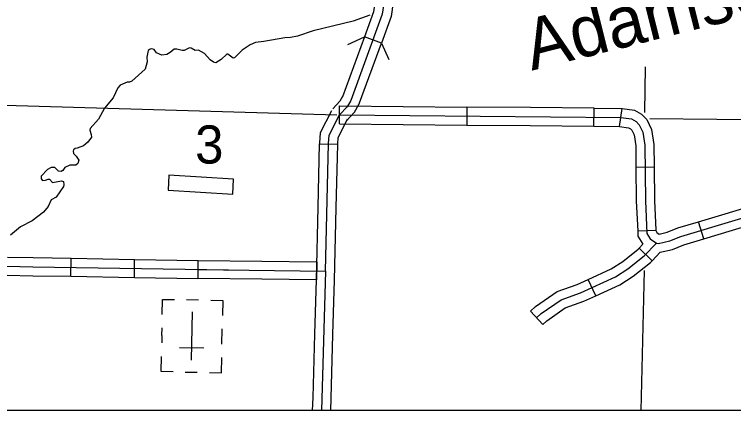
# Model space of a CAD drawing. Extents: x 1370567 to 1373900, y 377514 to 379648.
# Drawn here: x 1372612.6 to 1372783.2, y 377817.6 to 377911.6 of the extents above; entities that cross this region are included whole.
import ezdxf

# ---------------------------------------------------------------- set-up
doc = ezdxf.new("R2010")
doc.units = 0
doc.layers.add('Default', color=7, linetype='Continuous')
doc.layers.add('Survey Symbols', color=7, linetype='Continuous')

msp = doc.modelspace()

# ---------------------------------------------------------------- linework, layer by layer
at = {"layer": 'Default'}
for p, q in [((1372699.64, 377904.76), (1372695.61, 377906.23)), ((1372690.45, 377892.05), (1372690.46, 377892.08)), ((1372689.7, 377885.6), (1372689.74, 377889.89)), ((1372719.91, 377889.61), (1372719.87, 377885.33)), ((1372750.04, 377885.05), (1372750.08, 377889.34)), ((1372756.12, 377885.02), (1372756.76, 377889.26)), ((1372685, 377880.91), (1372689.29, 377880.8)), ((1372760, 377875.36), (1372764.29, 377875.4)), ((1372649.29, 377873.42), (1372649.07, 377869.86)), ((1372664.62, 377872.48), (1372649.29, 377873.42)), ((1372664.4, 377868.91), (1372664.62, 377872.48)), ((1372649.07, 377869.86), (1372664.4, 377868.91)), ((1372776.07, 377858.29), (1372774.84, 377862.39)), ((1372760.42, 377860.2), (1372764.7, 377860.4)), ((1372763.87, 377853.13), (1372760.77, 377856.09)), ((1372626, 377849.43), (1372626.07, 377853.71)), ((1372641.08, 377849.18), (1372641.15, 377853.46)), ((1372656.18, 377848.93), (1372656.23, 377853.21)), ((1372684.34, 377852.86), (1372684.24, 377848.58)), ((1372750.46, 377844.79), (1372748.67, 377848.68)), ((1372656.31, 377843.8), (1372653.46, 377843.85)), ((1372737.93, 377838), (1372735, 377841.13)), ((1372654.65, 377829.54), (1372654.85, 377840.97)), ((1372647.61, 377835.38), (1372647.64, 377837.19)), ((1372661.86, 377833.37), (1372661.92, 377836.94)), ((1372647.61, 377835.38), (1372647.58, 377833.62)), ((1372654.75, 377835.25), (1372654.75, 377835.25)), ((1372654.75, 377835.25), (1372654.75, 377835.25)), ((1372657.56, 377832.35), (1372651.82, 377832.45)), ((1372653.15, 377826.71), (1372656.01, 377826.66))]:
    msp.add_line(p, q, dxfattribs=at)
for points in [[(1372709.72, 377963.84), (1372709.61, 377964.15), (1372708.55, 377960.56), (1372707.64, 377955.88), (1372706.87, 377949.77), (1372705.69, 377944.57), (1372704.98, 377938.98), (1372703.92, 377932.93), (1372702.03, 377924.6), (1372700.92, 377918.86), (1372699.86, 377911.64), (1372692.4, 377891.15), (1372691.52, 377889.69), (1372689.72, 377887.75)], [(1372699.05, 377920.49), (1372698.81, 377919.22), (1372697.77, 377912.16), (1372695.61, 377906.23)], [(1372703.26, 377919.68), (1372703.03, 377918.5), (1372701.95, 377911.11), (1372699.64, 377904.76)], [(1372696.92, 377911.37), (1372692.93, 377910.02), (1372683.44, 377907.7), (1372679.77, 377906.44), (1372678.12, 377906.08), (1372676.72, 377906.04), (1372671.79, 377905.17), (1372669.83, 377904.89), (1372668.55, 377904.34), (1372666.67, 377903.09), (1372664.83, 377901.25), (1372664.49, 377901.24), (1372663.23, 377902.18), (1372662.97, 377902.17), (1372661.7, 377900.85), (1372660.36, 377900.09), (1372659.85, 377900.23), (1372659.02, 377900.79), (1372657.69, 377902.32), (1372656.29, 377903.08), (1372655.46, 377903.02), (1372654.57, 377903.58), (1372654.17, 377903.66), (1372652.89, 377903.05), (1372652.38, 377903.02), (1372651.15, 377903.32), (1372650.49, 377903.31), (1372649.61, 377902.51), (1372648.82, 377902.07), (1372647.62, 377901.89), (1372646.36, 377902.48), (1372645.76, 377903.24), (1372645.13, 377903.41), (1372644.81, 377903.35), (1372644.39, 377903), (1372644.06, 377901.48), (1372644.12, 377900.34), (1372643.65, 377898.63), (1372640.51, 377895.71), (1372639.94, 377895.51), (1372639.34, 377895.5), (1372637.72, 377894.77), (1372637.16, 377894.14), (1372636.06, 377891.82), (1372634.03, 377889.37), (1372632.6, 377886.73), (1372630.64, 377884.49), (1372630.53, 377884.09), (1372630.86, 377883.06), (1372630.89, 377882.44), (1372630.04, 377881.23), (1372629.02, 377880.36), (1372627.49, 377879.86)], [(1372695.61, 377906.23), (1372690.45, 377892.05)], [(1372691.73, 377904.41), (1372695.61, 377906.23)], [(1372694.48, 377890.58), (1372699.64, 377904.76)], [(1372699.64, 377904.76), (1372701.45, 377900.88)], [(1372762.18, 377899.13), (1372762.03, 377888.29)], [(1372690.46, 377892.08), (1372689.8, 377890.99), (1372688.14, 377889.2)], [(1372691.29, 377886.29), (1372693.24, 377888.39), (1372694.34, 377890.21), (1372694.48, 377890.58)], [(1372593.77, 377890.16), (1372610.34, 377890.01), (1372689.12, 377887.76)], [(1372689.74, 377889.89), (1372704.82, 377889.75)], [(1372704.82, 377889.75), (1372719.91, 377889.61)], [(1372734.99, 377889.48), (1372719.91, 377889.61)], [(1372750.08, 377889.34), (1372734.99, 377889.48)], [(1372750.08, 377889.34), (1372756.76, 377889.26)], [(1372756.76, 377889.26), (1372759.63, 377888.83), (1372761.31, 377887.88), (1372762.57, 377886.68), (1372763.69, 377884.25), (1372764.23, 377880.74), (1372764.29, 377875.4)], [(1372687.8, 377888.72), (1372685.15, 377883.47), (1372685.01, 377881.08), (1372685, 377880.9)], [(1372686.43, 377850.69), (1372687.15, 377880.99), (1372687.26, 377882.9), (1372689.72, 377887.75)], [(1372689.72, 377887.75), (1372756.44, 377887.14)], [(1372756.44, 377887.14), (1372758.92, 377886.77), (1372760.02, 377886.15), (1372760.79, 377885.41), (1372761.62, 377883.62), (1372762.09, 377880.57), (1372762.23, 377867.35), (1372762.59, 377859.63), (1372763.39, 377858.34), (1372764.85, 377857.27), (1372765.39, 377857.25), (1372768.01, 377857.87), (1372770.66, 377858.89), (1372796.42, 377866.67)], [(1372689.29, 377880.8), (1372689.29, 377880.9), (1372689.37, 377882.33), (1372691.63, 377886.78)], [(1372689.7, 377885.6), (1372704.78, 377885.47)], [(1372704.78, 377885.47), (1372719.87, 377885.33)], [(1372763.26, 377886.86), (1372858.6, 377885.94)], [(1372719.87, 377885.33), (1372734.95, 377885.19)], [(1372734.95, 377885.19), (1372750.04, 377885.05)], [(1372750.04, 377885.05), (1372756.12, 377885.02)], [(1372756.12, 377885.02), (1372758.21, 377884.7), (1372758.73, 377884.41), (1372759.02, 377884.14), (1372759.55, 377883), (1372759.95, 377880.39), (1372760, 377875.36)], [(1372684.65, 377865.82), (1372685, 377880.91)], [(1372688.93, 377865.72), (1372689.29, 377880.8)], [(1372627.49, 377879.86), (1372627.06, 377879.8), (1372626.66, 377879.46), (1372626.55, 377879.11), (1372626.64, 377878.54), (1372627.3, 377877.98), (1372627.94, 377877.01), (1372627.69, 377876.18), (1372627.18, 377875.84), (1372625.75, 377875.82), (1372624.56, 377875.27), (1372624.11, 377874.52), (1372623.71, 377874.29), (1372623.07, 377874.41), (1372622.25, 377875.25), (1372621.39, 377875.24), (1372620.48, 377874.77), (1372619.01, 377873.19), (1372618.96, 377872.53), (1372619.31, 377872.2), (1372620.02, 377872.23), (1372620.61, 377872.52), (1372621, 377872.47), (1372621.68, 377871.67), (1372623.84, 377872.06), (1372624.27, 377871.93), (1372624.34, 377871.18), (1372624.25, 377870.76), (1372622.56, 377868.2), (1372621.34, 377867.56), (1372620.67, 377866.01), (1372619.51, 377864.63), (1372616.84, 377862.61), (1372614.12, 377861.18), (1372611.74, 377859.16)], [(1372760, 377875.36), (1372760.08, 377867.29), (1372760.42, 377860.2)], [(1372764.29, 377875.4), (1372764.37, 377867.41), (1372764.7, 377860.4)], [(1372596.65, 377867.66), (1372599.39, 377867.4), (1372600.96, 377866.74), (1372601.38, 377866.26), (1372601.76, 377864.46), (1372601.67, 377863.8), (1372599.21, 377856.35), (1372599.35, 377854.56), (1372600.1, 377852.9), (1372600.7, 377852.36), (1372601.38, 377852.1), (1372617.02, 377851.72), (1372663.43, 377850.95)], [(1372774.84, 377862.39), (1372789.28, 377866.75)], [(1372684.24, 377848.58), (1372684.65, 377865.82)], [(1372688.52, 377848.52), (1372688.93, 377865.72)], [(1372764.7, 377860.4), (1372764.7, 377860.28), (1372764.99, 377859.83), (1372765.47, 377859.47), (1372767.38, 377859.92), (1372769.96, 377860.92), (1372774.84, 377862.39)], [(1372776.07, 377858.29), (1372790.52, 377862.65)], [(1372760.42, 377860.2), (1372760.47, 377858.97), (1372761.67, 377857.04)], [(1372765.78, 377855.13), (1372768.65, 377855.82), (1372771.36, 377856.87), (1372776.07, 377858.29)], [(1372736.46, 377839.56), (1372737.54, 377840.57), (1372742.28, 377843.87), (1372746.86, 377845.48), (1372755.13, 377849.3), (1372758.11, 377851.18), (1372761.99, 377854.27), (1372764.85, 377857.27)], [(1372760.77, 377856.09), (1372761.67, 377857.04)], [(1372748.67, 377848.68), (1372754.1, 377851.19), (1372756.87, 377852.93), (1372760.54, 377855.86), (1372760.77, 377856.09)], [(1372763.87, 377853.13), (1372765.78, 377855.13)], [(1372611, 377854.01), (1372617.07, 377853.86), (1372626.07, 377853.71)], [(1372626.07, 377853.71), (1372641.15, 377853.46)], [(1372641.15, 377853.46), (1372656.23, 377853.21)], [(1372656.23, 377853.21), (1372671.32, 377853.02)], [(1372750.46, 377844.79), (1372756.16, 377847.41), (1372759.35, 377849.43), (1372763.44, 377852.69), (1372763.87, 377853.13)], [(1372671.32, 377853.02), (1372684.34, 377852.86)], [(1372610.9, 377849.72), (1372616.98, 377849.58), (1372626, 377849.43)], [(1372656.21, 377851.07), (1372686.43, 377850.69), (1372685.49, 377817.56)], [(1372761.92, 377850.85), (1372761.2, 377817.56)], [(1372626, 377849.43), (1372641.08, 377849.18)], [(1372641.08, 377849.18), (1372656.16, 377848.93)], [(1372671.27, 377848.74), (1372656.18, 377848.93)], [(1372684.24, 377848.58), (1372671.27, 377848.74)], [(1372683.86, 377835.73), (1372684.24, 377848.58)], [(1372688.15, 377835.61), (1372688.52, 377848.52)], [(1372735, 377841.13), (1372736.19, 377842.24), (1372741.29, 377845.8), (1372746.05, 377847.47), (1372748.67, 377848.68)], [(1372737.93, 377838), (1372738.89, 377838.9), (1372743.26, 377841.95), (1372747.66, 377843.5), (1372750.46, 377844.79)], [(1372647.69, 377840.38), (1372647.76, 377843.95), (1372650.61, 377843.9)], [(1372659.18, 377843.75), (1372662.04, 377843.7), (1372661.98, 377840.13)], [(1372683.44, 377820.65), (1372683.86, 377835.73)], [(1372687.72, 377820.53), (1372688.15, 377835.61)], [(1372650.31, 377826.76), (1372647.46, 377826.81), (1372647.52, 377830.38)], [(1372658.88, 377826.61), (1372661.74, 377826.56), (1372661.8, 377830.13)], [(1372683.35, 377817.56), (1372683.44, 377820.65)], [(1372687.64, 377817.56), (1372687.72, 377820.53)]]:
    msp.add_lwpolyline(points, dxfattribs=at)
at = {"layer": 'Survey Symbols'}
msp.add_lwpolyline([(1371518.13, 378743.2), (1373025.55, 378743.2), (1373025.55, 377817.56), (1371518.13, 377817.56)], close=True, dxfattribs=at)
msp.add_lwpolyline([(1371518.13, 378743.2), (1373025.55, 378743.2), (1373025.55, 377817.56), (1371518.13, 377817.56)], close=True, dxfattribs=at)
msp.add_lwpolyline([(1371518.13, 378743.2), (1373025.55, 378743.2), (1373025.55, 377817.56), (1371518.13, 377817.56)], close=True, dxfattribs=at)

# ---------------------------------------------------------------- texts
at = {"layer": 'Default'}
msp.add_text('Adamson', height=12.069, rotation=14.0875, dxfattribs=at).set_placement((1372735.3, 377898.23))
msp.add_text('3', height=9.05, dxfattribs=at).set_placement((1372655.48, 377876.2))

doc.saveas('drawing.dxf')
